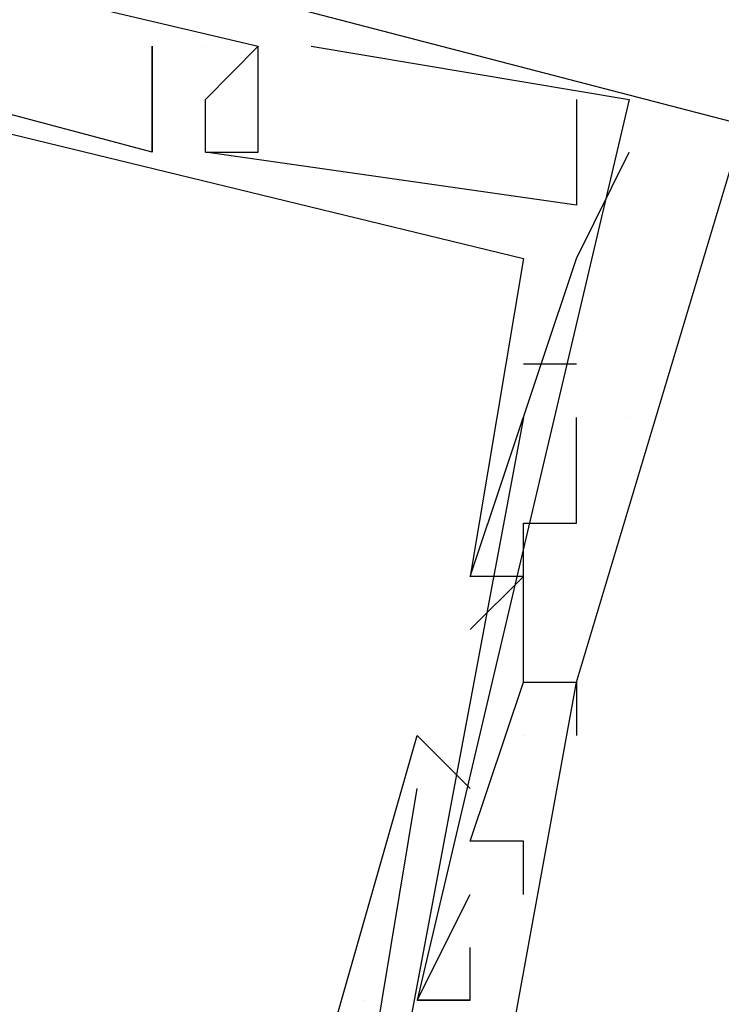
# Model space of a CAD drawing. Header units: feet. Extents: x -79 to 198, y -22 to 181.
# Tile 470 of 656: x 115.98 to 116.156, y 67.857 to 68.104. Entities that reach past the tile are written whole.
import ezdxf

# ---------------------------------------------------------------- set-up
doc = ezdxf.new("R2010")
doc.units = ezdxf.units.FT
doc.layers.add('A-LINEA', color=7, linetype='CONTINUOUS')

msp = doc.modelspace()

# ---------------------------------------------------------------- linework, layer by layer
at = {"layer": 'A-LINEA'}
for p, q in [((116.0133, 68.0978), (116.0133, 68.0978)), ((116.0133, 68.0978), (116.0133, 68.0978)), ((116.0133, 68.0978), (116.0133, 68.0978)), ((116.0133, 68.0978), (116.0133, 68.0978)), ((116.0133, 68.0978), (116.0133, 68.0978)), ((116.0133, 68.0978), (116.0133, 68.0978)), ((116.0133, 68.0978), (116.0133, 68.0978)), ((116.0133, 68.0978), (116.0133, 68.0978)), ((116.0133, 68.0978), (116.0133, 68.0978)), ((116.0133, 68.0978), (116.0133, 68.0978)), ((116.0133, 68.0978), (116.0133, 68.0978)), ((116.0133, 68.0978), (116.0133, 68.0978)), ((116.0267, 68.0978), (116.0267, 68.0978)), ((116.0267, 68.0978), (116.0267, 68.0978)), ((116.0267, 68.0978), (116.0267, 68.0978)), ((116.0267, 68.0978), (116.0267, 68.0978)), ((116.0267, 68.0978), (116.0267, 68.0978)), ((116.0267, 68.0978), (116.0267, 68.0978)), ((116.0267, 68.0978), (116.0267, 68.0978)), ((116.0267, 68.0978), (116.0267, 68.0978)), ((116.0267, 68.0978), (116.0267, 68.0978)), ((116.0267, 68.0978), (116.0267, 68.0978)), ((116.0267, 68.0978), (116.0267, 68.0978)), ((116.0267, 68.0978), (116.0267, 68.0978)), ((116.0267, 68.0978), (116.0267, 68.0978)), ((116.0267, 68.0978), (116.0267, 68.0978)), ((116.0267, 68.0978), (116.0267, 68.0978)), ((116.0267, 68.0978), (116.0267, 68.0978)), ((116.0267, 68.0978), (116.0267, 68.0978)), ((116.0267, 68.0978), (116.0267, 68.0978)), ((116.0267, 68.0978), (116.0267, 68.0978)), ((116.0267, 68.0978), (116.0267, 68.0978)), ((116.0267, 68.0978), (116.0267, 68.0978)), ((116.0267, 68.0978), (116.0267, 68.0978)), ((116.0267, 68.0978), (116.0267, 68.0978)), ((116.0267, 68.0978), (116.0267, 68.0978)), ((116.0267, 68.0978), (116.0267, 68.0978)), ((116.0267, 68.0978), (116.0267, 68.0978)), ((116.0267, 68.0978), (116.0267, 68.0978)), ((116.0267, 68.0978), (116.0267, 68.0978)), ((116.0267, 68.0978), (116.0267, 68.0978)), ((116.0267, 68.0978), (116.0267, 68.0978)), ((116.04, 68.0978), (116.04, 68.0978)), ((116.04, 68.0978), (116.04, 68.0978)), ((116.04, 68.0978), (116.04, 68.0978)), ((116.04, 68.0978), (116.04, 68.0978)), ((116.04, 68.0978), (116.04, 68.0978)), ((116.04, 68.0978), (116.04, 68.0978)), ((116.04, 68.0978), (116.04, 68.0978)), ((116.04, 68.0978), (116.04, 68.0978)), ((116.04, 68.0978), (116.04, 68.0978)), ((116.04, 68.0978), (116.04, 68.0978)), ((116.04, 68.0978), (116.04, 68.0978)), ((116.04, 68.0978), (116.04, 68.0978)), ((116.0533, 68.0978), (116.0533, 68.0978)), ((116.0533, 68.0978), (116.0533, 68.0978)), ((116.0533, 68.0978), (116.0533, 68.0978)), ((116.0533, 68.0978), (116.0533, 68.0978)), ((116.0533, 68.0978), (116.0533, 68.0978)), ((116.0533, 68.0978), (116.0533, 68.0978)), ((116.0267, 68.0844), (116.0267, 68.0844)), ((116.0267, 68.0844), (116.0267, 68.0844)), ((116.0267, 68.0844), (116.0267, 68.0844)), ((116.0267, 68.0844), (116.0267, 68.0844)), ((116.0267, 68.0844), (116.0267, 68.0844)), ((116.0267, 68.0844), (116.0267, 68.0844)), ((116.0267, 68.0844), (116.0267, 68.0844)), ((116.0267, 68.0844), (116.0267, 68.0844)), ((116.0267, 68.0844), (116.0267, 68.0844)), ((116.0267, 68.0844), (116.0267, 68.0844)), ((116.0267, 68.0844), (116.0267, 68.0844)), ((116.0267, 68.0844), (116.0267, 68.0844)), ((116.0267, 68.0844), (116.0267, 68.0844)), ((116.0267, 68.0844), (116.0267, 68.0844)), ((116.0267, 68.0844), (116.0267, 68.0844)), ((116.0267, 68.0844), (116.0267, 68.0844)), ((116.0267, 68.0844), (116.0267, 68.0844)), ((116.0267, 68.0844), (116.0267, 68.0844)), ((116.12, 68.0844), (116.12, 68.0844)), ((116.12, 68.0844), (116.12, 68.0844)), ((116.12, 68.0844), (116.12, 68.0844)), ((116.12, 68.0844), (116.12, 68.0844)), ((116.12, 68.0844), (116.12, 68.0844)), ((116.12, 68.0844), (116.12, 68.0844)), ((116.12, 68.0844), (116.12, 68.0844)), ((116.12, 68.0844), (116.12, 68.0844)), ((116.12, 68.0844), (116.12, 68.0844)), ((116.12, 68.0844), (116.12, 68.0844)), ((116.12, 68.0844), (116.12, 68.0844)), ((116.12, 68.0844), (116.12, 68.0844)), ((116.1333, 68.0844), (116.1333, 68.0844)), ((116.1333, 68.0844), (116.1333, 68.0844)), ((116.1333, 68.0844), (116.1333, 68.0844)), ((116.1333, 68.0844), (116.1333, 68.0844)), ((116.1333, 68.0844), (116.1333, 68.0844)), ((116.1333, 68.0844), (116.1333, 68.0844)), ((116.0133, 68.0711), (116.0133, 68.0711)), ((116.0133, 68.0711), (116.0133, 68.0711)), ((116.0133, 68.0711), (116.0133, 68.0711)), ((116.0133, 68.0711), (116.0133, 68.0711)), ((116.0133, 68.0711), (116.0133, 68.0711)), ((116.0133, 68.0711), (116.0133, 68.0711)), ((116.0133, 68.0711), (116.0133, 68.0711)), ((116.0133, 68.0711), (116.0133, 68.0711)), ((116.0133, 68.0711), (116.0133, 68.0711)), ((116.0133, 68.0711), (116.0133, 68.0711)), ((116.0133, 68.0711), (116.0133, 68.0711)), ((116.0133, 68.0711), (116.0133, 68.0711)), ((116.0267, 68.0711), (116.0267, 68.0711)), ((116.0267, 68.0711), (116.0267, 68.0711)), ((116.0267, 68.0711), (116.0267, 68.0711)), ((116.0267, 68.0711), (116.0267, 68.0711)), ((116.0267, 68.0711), (116.0267, 68.0711)), ((116.0267, 68.0711), (116.0267, 68.0711)), ((116.0267, 68.0711), (116.0267, 68.0711)), ((116.0267, 68.0711), (116.0267, 68.0711)), ((116.0267, 68.0711), (116.0267, 68.0711)), ((116.0267, 68.0711), (116.0267, 68.0711)), ((116.0267, 68.0711), (116.0267, 68.0711)), ((116.0267, 68.0711), (116.0267, 68.0711)), ((116.0267, 68.0711), (116.0267, 68.0711)), ((116.0267, 68.0711), (116.0267, 68.0711)), ((116.0267, 68.0711), (116.0267, 68.0711)), ((116.0267, 68.0711), (116.0267, 68.0711)), ((116.0267, 68.0711), (116.0267, 68.0711)), ((116.0267, 68.0711), (116.0267, 68.0711)), ((116.04, 68.0711), (116.04, 68.0711)), ((116.04, 68.0711), (116.04, 68.0711)), ((116.04, 68.0711), (116.04, 68.0711)), ((116.04, 68.0711), (116.04, 68.0711)), ((116.04, 68.0711), (116.04, 68.0711)), ((116.04, 68.0711), (116.04, 68.0711)), ((116.1333, 68.0711), (116.1333, 68.0711)), ((116.1333, 68.0711), (116.1333, 68.0711)), ((116.1333, 68.0711), (116.1333, 68.0711)), ((116.1333, 68.0711), (116.1333, 68.0711)), ((116.1333, 68.0711), (116.1333, 68.0711)), ((116.1333, 68.0711), (116.1333, 68.0711)), ((116.1333, 68.0711), (116.1333, 68.0711)), ((116.1333, 68.0711), (116.1333, 68.0711)), ((116.1333, 68.0711), (116.1333, 68.0711)), ((116.1333, 68.0711), (116.1333, 68.0711)), ((116.1333, 68.0711), (116.1333, 68.0711)), ((116.1333, 68.0711), (116.1333, 68.0711)), ((116.12, 68.0578), (116.12, 68.0578)), ((116.12, 68.0578), (116.12, 68.0578)), ((116.12, 68.0578), (116.12, 68.0578)), ((116.12, 68.0578), (116.12, 68.0578)), ((116.12, 68.0578), (116.12, 68.0578)), ((116.12, 68.0578), (116.12, 68.0578)), ((116.12, 68.0578), (116.12, 68.0578)), ((116.12, 68.0578), (116.12, 68.0578)), ((116.12, 68.0578), (116.12, 68.0578)), ((116.12, 68.0578), (116.12, 68.0578)), ((116.12, 68.0578), (116.12, 68.0578)), ((116.12, 68.0578), (116.12, 68.0578)), ((116.1067, 68.0444), (116.1067, 68.0444)), ((116.1067, 68.0444), (116.1067, 68.0444)), ((116.1067, 68.0444), (116.1067, 68.0444)), ((116.1067, 68.0444), (116.1067, 68.0444)), ((116.1067, 68.0444), (116.1067, 68.0444)), ((116.1067, 68.0444), (116.1067, 68.0444)), ((116.1067, 68.0444), (116.1067, 68.0444)), ((116.1067, 68.0444), (116.1067, 68.0444)), ((116.1067, 68.0444), (116.1067, 68.0444)), ((116.1067, 68.0444), (116.1067, 68.0444)), ((116.1067, 68.0444), (116.1067, 68.0444)), ((116.1067, 68.0444), (116.1067, 68.0444)), ((116.12, 68.0444), (116.12, 68.0444)), ((116.12, 68.0444), (116.12, 68.0444)), ((116.12, 68.0444), (116.12, 68.0444)), ((116.12, 68.0444), (116.12, 68.0444)), ((116.12, 68.0444), (116.12, 68.0444)), ((116.12, 68.0444), (116.12, 68.0444)), ((116.12, 68.0444), (116.12, 68.0444)), ((116.12, 68.0444), (116.12, 68.0444)), ((116.12, 68.0444), (116.12, 68.0444)), ((116.12, 68.0444), (116.12, 68.0444)), ((116.12, 68.0444), (116.12, 68.0444)), ((116.12, 68.0444), (116.12, 68.0444)), ((116.12, 68.0178), (116.1067, 68.0178)), ((116.1067, 68.0178), (116.1067, 68.0178)), ((116.12, 68.0178), (116.1067, 68.0178)), ((116.1067, 68.0178), (116.1067, 68.0178)), ((116.12, 68.0178), (116.1067, 68.0178)), ((116.1067, 68.0178), (116.1067, 68.0178)), ((116.12, 68.0178), (116.1067, 68.0178)), ((116.1067, 68.0178), (116.1067, 68.0178)), ((116.12, 68.0178), (116.1067, 68.0178)), ((116.1067, 68.0178), (116.1067, 68.0178)), ((116.12, 68.0178), (116.1067, 68.0178)), ((116.1067, 68.0178), (116.1067, 68.0178)), ((116.12, 68.0178), (116.12, 68.0178)), ((116.12, 68.0178), (116.12, 68.0178)), ((116.12, 68.0178), (116.12, 68.0178)), ((116.12, 68.0178), (116.12, 68.0178)), ((116.12, 68.0178), (116.12, 68.0178)), ((116.12, 68.0178), (116.12, 68.0178)), ((116.1067, 68.0044), (116.0667, 67.7911)), ((116.1067, 68.0044), (116.0667, 67.7911)), ((116.1067, 68.0044), (116.0667, 67.7911)), ((116.1067, 68.0044), (116.0667, 67.7911)), ((116.1067, 68.0044), (116.0667, 67.7911)), ((116.1067, 68.0044), (116.0667, 67.7911)), ((116.1067, 68.0044), (116.1067, 68.0044)), ((116.1067, 68.0044), (116.1067, 68.0044)), ((116.1067, 68.0044), (116.1067, 68.0044)), ((116.1067, 68.0044), (116.1067, 68.0044)), ((116.1067, 68.0044), (116.1067, 68.0044)), ((116.1067, 68.0044), (116.1067, 68.0044)), ((116.12, 67.9778), (116.12, 68.0044)), ((116.12, 68.0044), (116.12, 68.0044)), ((116.12, 68.0044), (116.12, 68.0044)), ((116.12, 67.9778), (116.12, 68.0044)), ((116.12, 68.0044), (116.12, 68.0044)), ((116.12, 68.0044), (116.12, 68.0044)), ((116.12, 67.9778), (116.12, 68.0044)), ((116.12, 68.0044), (116.12, 68.0044)), ((116.12, 68.0044), (116.12, 68.0044)), ((116.12, 67.9778), (116.12, 68.0044)), ((116.12, 68.0044), (116.12, 68.0044)), ((116.12, 68.0044), (116.12, 68.0044)), ((116.12, 67.9778), (116.12, 68.0044)), ((116.12, 68.0044), (116.12, 68.0044)), ((116.12, 68.0044), (116.12, 68.0044)), ((116.12, 67.9778), (116.12, 68.0044)), ((116.12, 68.0044), (116.12, 68.0044)), ((116.12, 68.0044), (116.12, 68.0044)), ((116.1333, 68.0044), (116.1333, 68.0044)), ((116.1333, 68.0044), (116.1333, 68.0044)), ((116.1333, 68.0044), (116.1333, 68.0044)), ((116.1333, 68.0044), (116.1333, 68.0044)), ((116.1333, 68.0044), (116.1333, 68.0044)), ((116.1333, 68.0044), (116.1333, 68.0044)), ((116.1333, 68.0044), (116.1333, 68.0044)), ((116.1333, 68.0044), (116.1333, 68.0044)), ((116.1333, 68.0044), (116.1333, 68.0044)), ((116.1333, 68.0044), (116.1333, 68.0044)), ((116.1333, 68.0044), (116.1333, 68.0044)), ((116.1333, 68.0044), (116.1333, 68.0044)), ((116.12, 67.9911), (116.12, 67.9911)), ((116.12, 67.9911), (116.12, 67.9911)), ((116.12, 67.9911), (116.12, 67.9911)), ((116.12, 67.9911), (116.12, 67.9911)), ((116.12, 67.9911), (116.12, 67.9911)), ((116.12, 67.9911), (116.12, 67.9911)), ((116.1067, 67.9778), (116.1067, 67.9778)), ((116.1067, 67.9778), (116.1067, 67.9778)), ((116.1067, 67.9778), (116.1067, 67.9778)), ((116.1067, 67.9778), (116.1067, 67.9778)), ((116.1067, 67.9778), (116.1067, 67.9778)), ((116.1067, 67.9778), (116.1067, 67.9778)), ((116.12, 67.9778), (116.12, 67.9778)), ((116.12, 67.9778), (116.12, 67.9778)), ((116.12, 67.9778), (116.12, 67.9778)), ((116.12, 67.9778), (116.12, 67.9778)), ((116.12, 67.9778), (116.12, 67.9778)), ((116.12, 67.9778), (116.12, 67.9778)), ((116.12, 67.9778), (116.12, 67.9778)), ((116.12, 67.9778), (116.12, 67.9778)), ((116.12, 67.9778), (116.12, 67.9778)), ((116.12, 67.9778), (116.12, 67.9778)), ((116.12, 67.9778), (116.12, 67.9778)), ((116.12, 67.9778), (116.12, 67.9778)), ((116.0933, 67.9644), (116.0933, 67.9644)), ((116.0933, 67.9644), (116.0933, 67.9644)), ((116.0933, 67.9644), (116.0933, 67.9644)), ((116.0933, 67.9644), (116.0933, 67.9644)), ((116.0933, 67.9644), (116.0933, 67.9644)), ((116.0933, 67.9644), (116.0933, 67.9644)), ((116.0933, 67.9644), (116.0933, 67.9644)), ((116.0933, 67.9644), (116.0933, 67.9644)), ((116.0933, 67.9644), (116.0933, 67.9644)), ((116.0933, 67.9644), (116.0933, 67.9644)), ((116.0933, 67.9644), (116.0933, 67.9644)), ((116.0933, 67.9644), (116.0933, 67.9644)), ((116.0933, 67.9644), (116.0933, 67.9644)), ((116.0933, 67.9644), (116.0933, 67.9644)), ((116.0933, 67.9644), (116.0933, 67.9644)), ((116.0933, 67.9644), (116.0933, 67.9644)), ((116.0933, 67.9644), (116.0933, 67.9644)), ((116.0933, 67.9644), (116.0933, 67.9644)), ((116.0933, 67.9644), (116.0933, 67.9644)), ((116.0933, 67.9644), (116.0933, 67.9644)), ((116.0933, 67.9644), (116.0933, 67.9644)), ((116.0933, 67.9644), (116.0933, 67.9644)), ((116.0933, 67.9644), (116.0933, 67.9644)), ((116.0933, 67.9644), (116.0933, 67.9644)), ((116.1067, 67.9644), (116.1067, 67.9644)), ((116.1067, 67.9644), (116.1067, 67.9644)), ((116.1067, 67.9644), (116.1067, 67.9644)), ((116.1067, 67.9644), (116.1067, 67.9644)), ((116.1067, 67.9644), (116.1067, 67.9644)), ((116.1067, 67.9644), (116.1067, 67.9644)), ((116.1067, 67.9644), (116.1067, 67.9644)), ((116.1067, 67.9644), (116.1067, 67.9644)), ((116.1067, 67.9644), (116.1067, 67.9644)), ((116.1067, 67.9644), (116.1067, 67.9644)), ((116.1067, 67.9644), (116.1067, 67.9644)), ((116.1067, 67.9644), (116.1067, 67.9644)), ((116.0933, 67.9511), (116.0933, 67.9511)), ((116.0933, 67.9511), (116.0933, 67.9511)), ((116.0933, 67.9511), (116.0933, 67.9511)), ((116.0933, 67.9511), (116.0933, 67.9511)), ((116.0933, 67.9511), (116.0933, 67.9511)), ((116.0933, 67.9511), (116.0933, 67.9511)), ((116.0933, 67.9511), (116.0933, 67.9511)), ((116.0933, 67.9511), (116.0933, 67.9511)), ((116.0933, 67.9511), (116.0933, 67.9511)), ((116.0933, 67.9511), (116.0933, 67.9511)), ((116.0933, 67.9511), (116.0933, 67.9511)), ((116.0933, 67.9511), (116.0933, 67.9511)), ((116.1067, 67.9378), (116.1067, 67.9378)), ((116.1067, 67.9378), (116.1067, 67.9378)), ((116.1067, 67.9378), (116.1067, 67.9378)), ((116.1067, 67.9378), (116.1067, 67.9378)), ((116.1067, 67.9378), (116.1067, 67.9378)), ((116.1067, 67.9378), (116.1067, 67.9378)), ((116.1067, 67.9378), (116.1067, 67.9378)), ((116.1067, 67.9378), (116.1067, 67.9378)), ((116.1067, 67.9378), (116.1067, 67.9378)), ((116.1067, 67.9378), (116.1067, 67.9378)), ((116.1067, 67.9378), (116.1067, 67.9378)), ((116.1067, 67.9378), (116.1067, 67.9378)), ((116.12, 67.9378), (116.12, 67.9378)), ((116.12, 67.9378), (116.12, 67.9378)), ((116.12, 67.9378), (116.12, 67.9378)), ((116.12, 67.9378), (116.12, 67.9378)), ((116.12, 67.9378), (116.12, 67.9378)), ((116.12, 67.9378), (116.12, 67.9378)), ((116.12, 67.9378), (116.12, 67.9378)), ((116.12, 67.9378), (116.12, 67.9378)), ((116.12, 67.9378), (116.12, 67.9378)), ((116.12, 67.9378), (116.12, 67.9378)), ((116.12, 67.9378), (116.12, 67.9378)), ((116.12, 67.9378), (116.12, 67.9378)), ((116.12, 67.9378), (116.12, 67.9378)), ((116.12, 67.9378), (116.12, 67.9378)), ((116.12, 67.9378), (116.12, 67.9378)), ((116.12, 67.9378), (116.12, 67.9378)), ((116.12, 67.9378), (116.12, 67.9378)), ((116.12, 67.9378), (116.12, 67.9378)), ((116.08, 67.9244), (116.08, 67.9244)), ((116.08, 67.9244), (116.08, 67.9244)), ((116.08, 67.9244), (116.08, 67.9244)), ((116.08, 67.9244), (116.08, 67.9244)), ((116.08, 67.9244), (116.08, 67.9244)), ((116.08, 67.9244), (116.08, 67.9244)), ((116.1067, 67.9244), (116.1067, 67.9244)), ((116.1067, 67.9244), (116.1067, 67.9244)), ((116.1067, 67.9244), (116.1067, 67.9244)), ((116.1067, 67.9244), (116.1067, 67.9244)), ((116.1067, 67.9244), (116.1067, 67.9244)), ((116.1067, 67.9244), (116.1067, 67.9244)), ((116.1067, 67.9244), (116.1067, 67.9244)), ((116.1067, 67.9244), (116.1067, 67.9244)), ((116.1067, 67.9244), (116.1067, 67.9244)), ((116.1067, 67.9244), (116.1067, 67.9244)), ((116.1067, 67.9244), (116.1067, 67.9244)), ((116.1067, 67.9244), (116.1067, 67.9244)), ((116.12, 67.9244), (116.12, 67.9244)), ((116.12, 67.9244), (116.12, 67.9244)), ((116.12, 67.9244), (116.12, 67.9244)), ((116.12, 67.9244), (116.12, 67.9244)), ((116.12, 67.9244), (116.12, 67.9244)), ((116.12, 67.9244), (116.12, 67.9244)), ((116.12, 67.9244), (116.12, 67.9244)), ((116.12, 67.9244), (116.12, 67.9244)), ((116.12, 67.9244), (116.12, 67.9244)), ((116.12, 67.9244), (116.12, 67.9244)), ((116.12, 67.9244), (116.12, 67.9244)), ((116.12, 67.9244), (116.12, 67.9244)), ((116.12, 67.9244), (116.12, 67.9244)), ((116.12, 67.9244), (116.12, 67.9244)), ((116.12, 67.9244), (116.12, 67.9244)), ((116.12, 67.9244), (116.12, 67.9244)), ((116.12, 67.9244), (116.12, 67.9244)), ((116.12, 67.9244), (116.12, 67.9244)), ((116.08, 67.9111), (116.08, 67.9111)), ((116.08, 67.9111), (116.08, 67.9111)), ((116.08, 67.9111), (116.08, 67.9111)), ((116.08, 67.9111), (116.08, 67.9111)), ((116.08, 67.9111), (116.08, 67.9111)), ((116.08, 67.9111), (116.08, 67.9111)), ((116.0933, 67.9111), (116.0933, 67.9111)), ((116.0933, 67.9111), (116.0933, 67.9111)), ((116.0933, 67.9111), (116.0933, 67.9111)), ((116.0933, 67.9111), (116.0933, 67.9111)), ((116.0933, 67.9111), (116.0933, 67.9111)), ((116.0933, 67.9111), (116.0933, 67.9111)), ((116.0933, 67.8978), (116.0933, 67.8978)), ((116.0933, 67.8978), (116.0933, 67.8978)), ((116.0933, 67.8978), (116.0933, 67.8978)), ((116.0933, 67.8978), (116.0933, 67.8978)), ((116.0933, 67.8978), (116.0933, 67.8978)), ((116.0933, 67.8978), (116.0933, 67.8978)), ((116.1067, 67.8978), (116.1067, 67.8978)), ((116.1067, 67.8978), (116.1067, 67.8978)), ((116.1067, 67.8978), (116.1067, 67.8978)), ((116.1067, 67.8978), (116.1067, 67.8978)), ((116.1067, 67.8978), (116.1067, 67.8978)), ((116.1067, 67.8978), (116.1067, 67.8978)), ((116.0933, 67.8844), (116.0933, 67.8844)), ((116.0933, 67.8844), (116.0933, 67.8844)), ((116.0933, 67.8844), (116.0933, 67.8844)), ((116.0933, 67.8844), (116.0933, 67.8844)), ((116.0933, 67.8844), (116.0933, 67.8844)), ((116.0933, 67.8844), (116.0933, 67.8844)), ((116.1067, 67.8844), (116.1067, 67.8844)), ((116.1067, 67.8844), (116.1067, 67.8844)), ((116.1067, 67.8844), (116.1067, 67.8844)), ((116.1067, 67.8844), (116.1067, 67.8844)), ((116.1067, 67.8844), (116.1067, 67.8844)), ((116.1067, 67.8844), (116.1067, 67.8844)), ((116.0933, 67.8711), (116.0933, 67.8711)), ((116.0933, 67.8711), (116.0933, 67.8711)), ((116.0933, 67.8711), (116.0933, 67.8711)), ((116.0933, 67.8711), (116.0933, 67.8711)), ((116.0933, 67.8711), (116.0933, 67.8711)), ((116.0933, 67.8711), (116.0933, 67.8711)), ((116.0667, 67.8578), (116.0667, 67.8578)), ((116.0667, 67.8578), (116.0667, 67.8578)), ((116.0667, 67.8578), (116.0667, 67.8578)), ((116.0667, 67.8578), (116.0667, 67.8578)), ((116.0667, 67.8578), (116.0667, 67.8578)), ((116.0667, 67.8578), (116.0667, 67.8578)), ((116.0667, 67.8578), (116.0667, 67.8578)), ((116.0667, 67.8578), (116.0667, 67.8578)), ((116.0667, 67.8578), (116.0667, 67.8578)), ((116.0667, 67.8578), (116.0667, 67.8578)), ((116.0667, 67.8578), (116.0667, 67.8578)), ((116.0667, 67.8578), (116.0667, 67.8578)), ((116.08, 67.8578), (116.08, 67.8578)), ((116.08, 67.8578), (116.08, 67.8578)), ((116.08, 67.8578), (116.08, 67.8578)), ((116.08, 67.8578), (116.08, 67.8578)), ((116.08, 67.8578), (116.08, 67.8578)), ((116.08, 67.8578), (116.08, 67.8578)), ((116.08, 67.8578), (116.08, 67.8578)), ((116.08, 67.8578), (116.08, 67.8578)), ((116.08, 67.8578), (116.08, 67.8578)), ((116.08, 67.8578), (116.08, 67.8578)), ((116.08, 67.8578), (116.08, 67.8578)), ((116.08, 67.8578), (116.08, 67.8578)), ((116.08, 67.8578), (116.08, 67.8578)), ((116.08, 67.8578), (116.08, 67.8578)), ((116.08, 67.8578), (116.08, 67.8578)), ((116.08, 67.8578), (116.08, 67.8578)), ((116.08, 67.8578), (116.08, 67.8578)), ((116.08, 67.8578), (116.08, 67.8578)), ((116.0933, 67.8578), (116.0933, 67.8578)), ((116.0933, 67.8578), (116.0933, 67.8578)), ((116.0933, 67.8578), (116.0933, 67.8578)), ((116.0933, 67.8578), (116.0933, 67.8578)), ((116.0933, 67.8578), (116.0933, 67.8578)), ((116.0933, 67.8578), (116.0933, 67.8578)), ((116.0933, 67.8578), (116.0933, 67.8578)), ((116.0933, 67.8578), (116.0933, 67.8578)), ((116.0933, 67.8578), (116.0933, 67.8578)), ((116.0933, 67.8578), (116.0933, 67.8578)), ((116.0933, 67.8578), (116.0933, 67.8578)), ((116.0933, 67.8578), (116.0933, 67.8578))]:
    msp.add_line(p, q, dxfattribs=at)
for points in [[(115.5733, 68.2311), (116.24, 68.0578), (116.2533, 68.0578)], [(115.5733, 68.2311), (116.24, 68.0578), (116.2533, 68.0578)], [(115.5733, 68.2311), (116.24, 68.0578), (116.2533, 68.0578)], [(115.5733, 68.2311), (116.24, 68.0578), (116.2533, 68.0578)], [(115.5733, 68.2311), (116.24, 68.0578), (116.2533, 68.0578)], [(115.5733, 68.2311), (116.24, 68.0578), (116.2533, 68.0578)], [(116.0133, 68.0978), (116.0133, 68.0711), (115.6133, 68.1778), (115.6133, 68.1911), (115.5867, 68.1911), (115.5867, 68.2044), (115.5867, 68.1911), (115.6133, 68.1911), (115.5867, 68.0978), (115.5867, 68.0844), (115.6133, 68.1644), (116.1067, 68.0444), (116.0933, 67.9644), (116.0933, 67.9644)], [(115.5867, 68.1778), (115.6, 68.1778), (115.6, 68.1911), (115.5867, 68.1911), (115.5867, 68.2044), (116.04, 68.0978), (116.0267, 68.0844)], [(116.0133, 68.0978), (116.0133, 68.0711), (115.6133, 68.1778), (115.6133, 68.1911), (115.5867, 68.1911), (115.5867, 68.2044), (115.5867, 68.1911), (115.6133, 68.1911), (115.5867, 68.0978), (115.5867, 68.0844), (115.6133, 68.1644), (116.1067, 68.0444), (116.0933, 67.9644), (116.0933, 67.9644)], [(115.5867, 68.1778), (115.6, 68.1778), (115.6, 68.1911), (115.5867, 68.1911), (115.5867, 68.2044), (116.04, 68.0978), (116.0267, 68.0844)], [(116.0133, 68.0978), (116.0133, 68.0711), (115.6133, 68.1778), (115.6133, 68.1911), (115.5867, 68.1911), (115.5867, 68.2044), (115.5867, 68.1911), (115.6133, 68.1911), (115.5867, 68.0978), (115.5867, 68.0844), (115.6133, 68.1644), (116.1067, 68.0444), (116.0933, 67.9644), (116.0933, 67.9644)], [(115.5867, 68.1778), (115.6, 68.1778), (115.6, 68.1911), (115.5867, 68.1911), (115.5867, 68.2044), (116.04, 68.0978), (116.0267, 68.0844)], [(116.0133, 68.0978), (116.0133, 68.0711), (115.6133, 68.1778), (115.6133, 68.1911), (115.5867, 68.1911), (115.5867, 68.2044), (115.5867, 68.1911), (115.6133, 68.1911), (115.5867, 68.0978), (115.5867, 68.0844), (115.6133, 68.1644), (116.1067, 68.0444), (116.0933, 67.9644), (116.0933, 67.9644)], [(116.0133, 68.0978), (116.0133, 68.0711), (115.6133, 68.1778), (115.6133, 68.1911), (115.5867, 68.1911), (115.5867, 68.2044), (115.5867, 68.1911), (115.6133, 68.1911), (115.5867, 68.0978), (115.5867, 68.0844), (115.6133, 68.1644), (116.1067, 68.0444), (116.0933, 67.9644), (116.0933, 67.9644)], [(116.0133, 68.0978), (116.0133, 68.0711), (115.6133, 68.1778), (115.6133, 68.1911), (115.5867, 68.1911), (115.5867, 68.2044), (115.5867, 68.1911), (115.6133, 68.1911), (115.5867, 68.0978), (115.5867, 68.0844), (115.6133, 68.1644), (116.1067, 68.0444), (116.0933, 67.9644), (116.0933, 67.9644)], [(116.0133, 68.0978), (116.0133, 68.0711), (115.6133, 68.1778), (115.6133, 68.1911), (115.5867, 68.1911), (115.5867, 68.2044), (115.5867, 68.1911), (115.6133, 68.1911), (115.5867, 68.0978), (115.5867, 68.0844), (115.6133, 68.1644), (116.1067, 68.0444), (116.0933, 67.9644), (116.0933, 67.9644)], [(115.5867, 68.1778), (115.6, 68.1778), (115.6, 68.1911), (115.5867, 68.1911), (115.5867, 68.2044), (116.04, 68.0978), (116.0267, 68.0844)], [(116.0133, 68.0978), (116.0133, 68.0711), (115.6133, 68.1778), (115.6133, 68.1911), (115.5867, 68.1911), (115.5867, 68.2044), (115.5867, 68.1911), (115.6133, 68.1911), (115.5867, 68.0978), (115.5867, 68.0844), (115.6133, 68.1644), (116.1067, 68.0444), (116.0933, 67.9644), (116.0933, 67.9644)], [(115.5867, 68.1778), (115.6, 68.1778), (115.6, 68.1911), (115.5867, 68.1911), (115.5867, 68.2044), (116.04, 68.0978), (116.0267, 68.0844)], [(116.0133, 68.0978), (116.0133, 68.0711), (115.6133, 68.1778), (115.6133, 68.1911), (115.5867, 68.1911), (115.5867, 68.2044), (115.5867, 68.1911), (115.6133, 68.1911), (115.5867, 68.0978), (115.5867, 68.0844), (115.6133, 68.1644), (116.1067, 68.0444), (116.0933, 67.9644), (116.0933, 67.9644)], [(115.5867, 68.1778), (115.6, 68.1778), (115.6, 68.1911), (115.5867, 68.1911), (115.5867, 68.2044), (116.04, 68.0978), (116.0267, 68.0844)], [(116.0133, 68.0978), (116.0133, 68.0711), (115.6133, 68.1778), (115.6133, 68.1911), (115.5867, 68.1911), (115.5867, 68.2044), (115.5867, 68.1911), (115.6133, 68.1911), (115.5867, 68.0978), (115.5867, 68.0844), (115.6133, 68.1644), (116.1067, 68.0444), (116.0933, 67.9644), (116.0933, 67.9644)], [(116.0133, 68.0978), (116.0133, 68.0711), (115.6133, 68.1778), (115.6133, 68.1911), (115.5867, 68.1911), (115.5867, 68.2044), (115.5867, 68.1911), (115.6133, 68.1911), (115.5867, 68.0978), (115.5867, 68.0844), (115.6133, 68.1644), (116.1067, 68.0444), (116.0933, 67.9644), (116.0933, 67.9644)], [(116.0133, 68.0978), (116.0133, 68.0711), (115.6133, 68.1778), (115.6133, 68.1911), (115.5867, 68.1911), (115.5867, 68.2044), (115.5867, 68.1911), (115.6133, 68.1911), (115.5867, 68.0978), (115.5867, 68.0844), (115.6133, 68.1644), (116.1067, 68.0444), (116.0933, 67.9644), (116.0933, 67.9644)], [(116.0133, 68.0711), (116.0133, 68.0978), (116.0133, 68.0978)], [(116.0133, 68.0711), (116.0133, 68.0978), (116.0133, 68.0978)], [(116.0133, 68.0711), (116.0133, 68.0978), (116.0133, 68.0978)], [(116.0133, 68.0711), (116.0133, 68.0978), (116.0133, 68.0978)], [(116.0133, 68.0711), (116.0133, 68.0978), (116.0133, 68.0978)], [(116.0133, 68.0711), (116.0133, 68.0978), (116.0133, 68.0978)], [(116.0267, 68.0711), (116.04, 68.0711), (116.04, 68.0978)], [(116.0267, 68.0711), (116.04, 68.0711), (116.04, 68.0978)], [(116.0267, 68.0711), (116.04, 68.0711), (116.04, 68.0978)], [(116.0267, 68.0711), (116.04, 68.0711), (116.04, 68.0978)], [(116.0267, 68.0711), (116.04, 68.0711), (116.04, 68.0978)], [(116.0267, 68.0711), (116.04, 68.0711), (116.04, 68.0978)], [(116.0533, 68.0978), (116.1333, 68.0844), (116.08, 67.8578)], [(116.0533, 68.0978), (116.1333, 68.0844), (116.08, 67.8578)], [(116.0533, 68.0978), (116.1333, 68.0844), (116.08, 67.8578)], [(116.0533, 68.0978), (116.1333, 68.0844), (116.08, 67.8578)], [(116.0533, 68.0978), (116.1333, 68.0844), (116.08, 67.8578)], [(116.0533, 68.0978), (116.1333, 68.0844), (116.08, 67.8578)], [(116.12, 68.0844), (116.12, 68.0578), (116.0267, 68.0711), (116.0267, 68.0844)], [(116.12, 68.0844), (116.12, 68.0578), (116.0267, 68.0711), (116.0267, 68.0844)], [(116.12, 68.0844), (116.12, 68.0578), (116.0267, 68.0711), (116.0267, 68.0844)], [(116.12, 68.0844), (116.12, 68.0578), (116.0267, 68.0711), (116.0267, 68.0844)], [(116.12, 68.0844), (116.12, 68.0578), (116.0267, 68.0711), (116.0267, 68.0844)], [(116.12, 68.0844), (116.12, 68.0578), (116.0267, 68.0711), (116.0267, 68.0844)], [(116.12, 68.0844), (116.12, 68.0578), (116.0267, 68.0711), (116.0267, 68.0844)], [(116.12, 68.0844), (116.12, 68.0578), (116.0267, 68.0711), (116.0267, 68.0844)], [(116.12, 68.0844), (116.12, 68.0578), (116.0267, 68.0711), (116.0267, 68.0844)], [(116.12, 68.0844), (116.12, 68.0578), (116.0267, 68.0711), (116.0267, 68.0844)], [(116.12, 68.0844), (116.12, 68.0578), (116.0267, 68.0711), (116.0267, 68.0844)], [(116.12, 68.0844), (116.12, 68.0578), (116.0267, 68.0711), (116.0267, 68.0844)], [(116.0933, 67.9511), (116.1067, 67.9644), (116.0933, 67.9644), (116.12, 68.0444), (116.1333, 68.0711)], [(116.0933, 67.9511), (116.1067, 67.9644), (116.0933, 67.9644), (116.12, 68.0444), (116.1333, 68.0711)], [(116.0933, 67.9511), (116.1067, 67.9644), (116.0933, 67.9644), (116.12, 68.0444), (116.1333, 68.0711)], [(116.0933, 67.9511), (116.1067, 67.9644), (116.0933, 67.9644), (116.12, 68.0444), (116.1333, 68.0711)], [(116.0933, 67.9511), (116.1067, 67.9644), (116.0933, 67.9644), (116.12, 68.0444), (116.1333, 68.0711)], [(116.0933, 67.9511), (116.1067, 67.9644), (116.0933, 67.9644), (116.12, 68.0444), (116.1333, 68.0711)], [(116.0933, 67.9511), (116.1067, 67.9644), (116.0933, 67.9644), (116.12, 68.0444), (116.1333, 68.0711)], [(116.0933, 67.9511), (116.1067, 67.9644), (116.0933, 67.9644), (116.12, 68.0444), (116.1333, 68.0711)], [(116.0933, 67.9511), (116.1067, 67.9644), (116.0933, 67.9644), (116.12, 68.0444), (116.1333, 68.0711)], [(116.0933, 67.9511), (116.1067, 67.9644), (116.0933, 67.9644), (116.12, 68.0444), (116.1333, 68.0711)], [(116.0933, 67.9511), (116.1067, 67.9644), (116.0933, 67.9644), (116.12, 68.0444), (116.1333, 68.0711)], [(116.0933, 67.9511), (116.1067, 67.9644), (116.0933, 67.9644), (116.12, 68.0444), (116.1333, 68.0711)], [(116.12, 67.9378), (116.16, 68.0711), (116.2133, 68.0578)], [(116.12, 67.9378), (116.16, 68.0711), (116.2133, 68.0578)], [(116.12, 67.9378), (116.16, 68.0711), (116.2133, 68.0578)], [(116.12, 67.9378), (116.16, 68.0711), (116.2133, 68.0578)], [(116.12, 67.9378), (116.16, 68.0711), (116.2133, 68.0578)], [(116.12, 67.9378), (116.16, 68.0711), (116.2133, 68.0578)], [(115.5333, 67.9244), (115.52, 67.9244), (115.52, 67.9378), (115.5467, 67.9378), (115.5733, 68.0311), (115.5733, 68.0444), (115.56, 67.9511), (116.0533, 67.8311), (116.08, 67.9244), (116.08, 67.9244), (116.0933, 67.9111)], [(115.5333, 67.9244), (115.52, 67.9244), (115.52, 67.9378), (115.5467, 67.9378), (115.5733, 68.0311), (115.5733, 68.0444), (115.56, 67.9511), (116.0533, 67.8311), (116.08, 67.9244), (116.08, 67.9244), (116.0933, 67.9111)], [(115.5333, 67.9244), (115.52, 67.9244), (115.52, 67.9378), (115.5467, 67.9378), (115.5733, 68.0311), (115.5733, 68.0444), (115.56, 67.9511), (116.0533, 67.8311), (116.08, 67.9244), (116.08, 67.9244), (116.0933, 67.9111)], [(115.5333, 67.9244), (115.52, 67.9244), (115.52, 67.9378), (115.5467, 67.9378), (115.5733, 68.0311), (115.5733, 68.0444), (115.56, 67.9511), (116.0533, 67.8311), (116.08, 67.9244), (116.08, 67.9244), (116.0933, 67.9111)], [(115.5333, 67.9244), (115.52, 67.9244), (115.52, 67.9378), (115.5467, 67.9378), (115.5733, 68.0311), (115.5733, 68.0444), (115.56, 67.9511), (116.0533, 67.8311), (116.08, 67.9244), (116.08, 67.9244), (116.0933, 67.9111)], [(115.5333, 67.9244), (115.52, 67.9244), (115.52, 67.9378), (115.5467, 67.9378), (115.5733, 68.0311), (115.5733, 68.0444), (115.56, 67.9511), (116.0533, 67.8311), (116.08, 67.9244), (116.08, 67.9244), (116.0933, 67.9111)], [(116.1067, 67.9378), (116.1067, 67.9778), (116.12, 67.9778), (116.12, 67.9911)], [(116.1067, 67.9378), (116.1067, 67.9778), (116.12, 67.9778), (116.12, 67.9911)], [(116.1067, 67.9378), (116.1067, 67.9778), (116.12, 67.9778), (116.12, 67.9911)], [(116.1067, 67.9378), (116.1067, 67.9778), (116.12, 67.9778), (116.12, 67.9911)], [(116.1067, 67.9378), (116.1067, 67.9778), (116.12, 67.9778), (116.12, 67.9911)], [(116.1067, 67.9378), (116.1067, 67.9778), (116.12, 67.9778), (116.12, 67.9911)], [(116.1467, 67.7778), (116.0933, 67.7911), (116.12, 67.9378)], [(116.1467, 67.7778), (116.0933, 67.7911), (116.12, 67.9378)], [(116.1467, 67.7778), (116.0933, 67.7911), (116.12, 67.9378)], [(116.1067, 67.8844), (116.1067, 67.8978), (116.0933, 67.8978), (116.1067, 67.9378), (116.12, 67.9378), (116.12, 67.9244)], [(116.1067, 67.8844), (116.1067, 67.8978), (116.0933, 67.8978), (116.1067, 67.9378), (116.12, 67.9378), (116.12, 67.9244)], [(116.1067, 67.8844), (116.1067, 67.8978), (116.0933, 67.8978), (116.1067, 67.9378), (116.12, 67.9378), (116.12, 67.9244)], [(116.1467, 67.7778), (116.0933, 67.7911), (116.12, 67.9378)], [(116.1467, 67.7778), (116.0933, 67.7911), (116.12, 67.9378)], [(116.1467, 67.7778), (116.0933, 67.7911), (116.12, 67.9378)], [(116.1067, 67.8844), (116.1067, 67.8978), (116.0933, 67.8978), (116.1067, 67.9378), (116.12, 67.9378), (116.12, 67.9244)], [(116.1067, 67.8844), (116.1067, 67.8978), (116.0933, 67.8978), (116.1067, 67.9378), (116.12, 67.9378), (116.12, 67.9244)], [(116.1067, 67.8844), (116.1067, 67.8978), (116.0933, 67.8978), (116.1067, 67.9378), (116.12, 67.9378), (116.12, 67.9244)], [(116.0667, 67.7911), (116.0667, 67.8311), (116.08, 67.9111)], [(116.0667, 67.7911), (116.0667, 67.8311), (116.08, 67.9111)], [(116.0667, 67.7911), (116.0667, 67.8311), (116.08, 67.9111)], [(116.0667, 67.7911), (116.0667, 67.8311), (116.08, 67.9111)], [(116.0667, 67.7911), (116.0667, 67.8311), (116.08, 67.9111)], [(116.0667, 67.7911), (116.0667, 67.8311), (116.08, 67.9111)], [(116.0933, 67.8578), (116.08, 67.8578), (116.0933, 67.8844)], [(116.0933, 67.8578), (116.08, 67.8578), (116.0933, 67.8844)], [(116.0933, 67.8578), (116.08, 67.8578), (116.0933, 67.8844)], [(116.0933, 67.8578), (116.08, 67.8578), (116.0933, 67.8844)], [(116.0933, 67.8578), (116.08, 67.8578), (116.0933, 67.8844)], [(116.0933, 67.8578), (116.08, 67.8578), (116.0933, 67.8844)], [(116.08, 67.8578), (116.0933, 67.8578), (116.0933, 67.8711)], [(116.08, 67.8578), (116.0933, 67.8578), (116.0933, 67.8711)], [(116.08, 67.8578), (116.0933, 67.8578), (116.0933, 67.8711)], [(116.08, 67.8578), (116.0933, 67.8578), (116.0933, 67.8711)], [(116.08, 67.8578), (116.0933, 67.8578), (116.0933, 67.8711)], [(116.08, 67.8578), (116.0933, 67.8578), (116.0933, 67.8711)]]:
    msp.add_lwpolyline(points, dxfattribs=at)

doc.saveas('drawing.dxf')
